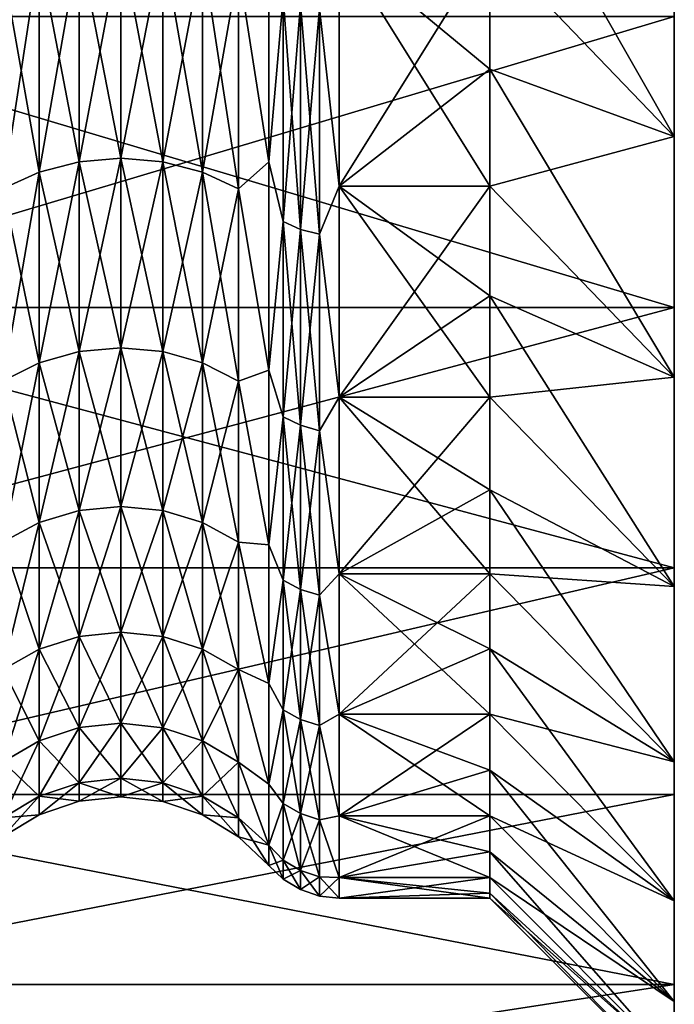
# Model space of a CAD drawing. Header units: metres. Extents: x -205 to 205, y -104 to 104.
# Tile 990 of 1056: x -36.85 to -33.3, y -15.88 to -10.54. Entities that reach past the tile are written whole.
import ezdxf

# ---------------------------------------------------------------- set-up
doc = ezdxf.new("R2010")
doc.units = ezdxf.units.M
doc.layers.add('solid_01_2-CONSUMER_EHM_BOX_SW0001', color=7, linetype='CONTINUOUS')

msp = doc.modelspace()

# ---------------------------------------------------------------- linework, layer by layer
at = {"layer": 'solid_01_2-CONSUMER_EHM_BOX_SW0001'}
for points in [[(-200.010849, -74.958488), (-200.010773, 75.041512), (-0.010778, 75.04142)], [(-0.010849, -74.95858), (-200.010849, -74.958488), (-0.010778, 75.04142)], [(-42.500065, -37.458561, 108.5), (42.499969, 37.541401, 108.5), (-42.500031, 37.541439, 108.5)], [(-42.500065, -37.458561, 108.5), (42.499935, -37.458599, 108.5), (42.499969, 37.541401, 108.5)], [(-40.598011, 19.039743, 63.099998), (39.498245, -18.956903, 63.099998), (-39.498363, -18.956865, 63.099998)], [(-40.598011, 19.039743, 63.099998), (40.597916, -18.956903, 63.099998), (39.498245, -18.956903, 63.099998)], [(-40.598011, 19.039743, 63.099998), (-39.498344, 19.039742, 63.099998), (40.597916, -18.956903, 63.099998)], [(40.597916, -18.956903, 63.099998), (-39.498344, 19.039742, 63.099998), (39.498264, 19.039705, 63.099998)], [(-31.800039, 18.541435, 6), (-40.000042, 18.541439, 6), (-40.000057, -18.458561, 6)], [(-31.800039, 18.541435, 6), (-40.000057, -18.458561, 6), (-31.800058, -18.458565, 6)], [(-33.300053, -8.133604, 38.659489), (-33.300053, -10.52811, 38.697697), (-33.300056, -12.105041, 37.374516)], [(-33.300053, -9.722149, 37.614681), (-33.300053, -8.133604, 38.659489), (-33.300056, -12.105041, 37.374516)], [(-34.300053, -9.425207, 36.58326), (-33.300053, -9.722149, 37.614681), (-33.300053, -11.178657, 36.392517)], [(-34.300053, -10.137505, 35.989632), (-34.300053, -9.425207, 36.58326), (-33.300053, -11.178657, 36.392517)], [(-34.300053, -10.137505, 13.010366), (-33.300053, -11.178657, 12.607483), (-33.300053, -9.722149, 11.38532)], [(-33.300053, -9.722149, 11.38532), (-33.300056, -12.10502, 11.625465), (-33.300053, -10.528095, 10.30229)], [(-33.300053, -9.722149, 11.38532), (-33.300053, -11.178657, 12.607483), (-33.300056, -12.10502, 11.625465)], [(-33.300053, -11.178657, 36.392517), (-33.300053, -9.722149, 37.614681), (-33.300056, -12.105041, 37.374516)], [(-35.661705, -10.263391, 13.57752), (-35.497807, -11.315404, 14.438718), (-35.497807, -10.019846, 13.14316)], [(-35.661705, -10.263391, 35.422478), (-35.497807, -10.019846, 35.856838), (-35.497807, -11.315404, 34.561283)], [(-35.419411, -10.421864, 13.409551), (-35.497807, -10.019846, 13.14316), (-35.497807, -11.315404, 14.438718)], [(-35.497807, -11.315404, 34.561283), (-35.497807, -10.019846, 35.856838), (-35.419411, -10.421864, 35.59045)], [(-36.526073, -10.131831, 35.283035), (-36.526073, -11.314878, 34.029079), (-36.742119, -10.181912, 35.336117)], [(-36.526073, -10.131831, 13.716966), (-36.742119, -10.181912, 13.663883), (-36.742119, -11.370782, 14.924011)], [(-36.526073, -11.314878, 14.970922), (-36.526073, -10.131831, 13.716966), (-36.742119, -11.370782, 14.924011)], [(-36.29937, -10.11494, 35.265129), (-36.29937, -11.296021, 34.013256), (-36.526073, -10.131831, 35.283035)], [(-36.29937, -10.11494, 13.73487), (-36.526073, -10.131831, 13.716966), (-36.526073, -11.314878, 14.970922)], [(-36.29937, -11.296021, 14.986743), (-36.29937, -10.11494, 13.73487), (-36.526073, -11.314878, 14.970922)], [(-36.29937, -11.296021, 34.013256), (-36.526073, -11.314878, 34.029079), (-36.526073, -10.131831, 35.283035)], [(-36.072697, -11.315104, 34.02927), (-36.29937, -11.296021, 34.013256), (-36.29937, -10.11494, 35.265129)], [(-36.072697, -10.132034, 35.283249), (-36.072697, -11.315104, 34.02927), (-36.29937, -10.11494, 35.265129)], [(-36.072697, -10.132034, 13.716751), (-36.29937, -10.11494, 13.73487), (-36.29937, -11.296021, 14.986743)], [(-36.072697, -11.315104, 14.970731), (-36.072697, -10.132034, 13.716751), (-36.29937, -11.296021, 14.986743)], [(-35.856747, -11.371224, 34.076359), (-36.072697, -11.315104, 34.02927), (-36.072697, -10.132034, 35.283249)], [(-35.856747, -10.182309, 35.336536), (-35.856747, -11.371224, 34.076359), (-36.072697, -10.132034, 35.283249)], [(-35.856747, -10.182309, 13.663464), (-36.072697, -10.132034, 13.716751), (-36.072697, -11.315104, 14.970731)], [(-35.223621, -10.484298, 35.656624), (-35.11578, -10.137497, 35.989639), (-35.115784, -11.448204, 34.678932)], [(-35.223621, -10.484298, 13.343374), (-35.115784, -11.448204, 14.321067), (-35.11578, -10.137497, 13.01036)], [(-35.115784, -11.448204, 34.678932), (-35.11578, -10.137497, 35.989639), (-34.300053, -11.448212, 34.678925)], [(-34.300053, -10.137505, 13.010366), (-35.11578, -10.137497, 13.01036), (-35.115784, -11.448204, 14.321067)], [(-34.300053, -10.812661, 13.645919), (-34.300053, -10.137505, 13.010366), (-35.115784, -11.448204, 14.321067)], [(-35.11578, -10.137497, 35.989639), (-34.300053, -10.137505, 35.989632), (-34.300053, -10.812661, 35.35408)], [(-35.11578, -10.137497, 35.989639), (-34.300053, -10.812661, 35.35408), (-34.300053, -11.448212, 34.678925)], [(-34.300053, -10.812661, 13.645919), (-33.300053, -11.178657, 12.607483), (-34.300053, -10.137505, 13.010366)], [(-34.300053, -10.812661, 35.35408), (-34.300053, -10.137505, 35.989632), (-33.300053, -11.178657, 36.392517)], [(-36.742119, -10.181912, 35.336117), (-36.742119, -11.370782, 34.075989), (-36.937313, -10.26282, 35.421875)], [(-36.742119, -10.181912, 13.663883), (-36.937313, -10.26282, 13.578126), (-36.937313, -11.461099, 14.848227)], [(-36.742119, -11.370782, 14.924011), (-36.742119, -10.181912, 13.663883), (-36.937313, -11.461099, 14.848227)], [(-36.526073, -11.314878, 34.029079), (-36.742119, -11.370782, 34.075989), (-36.742119, -10.181912, 35.336117)], [(-35.856747, -11.371224, 14.92364), (-35.856747, -10.182309, 13.663464), (-36.072697, -11.315104, 14.970731)], [(-35.661709, -11.461737, 34.152309), (-35.856747, -11.371224, 34.076359), (-35.856747, -10.182309, 35.336536)], [(-35.661705, -10.263391, 35.422478), (-35.661709, -11.461737, 34.152309), (-35.856747, -10.182309, 35.336536)], [(-35.661705, -10.263391, 13.57752), (-35.856747, -10.182309, 13.663464), (-35.856747, -11.371224, 14.92364)], [(-36.742119, -11.370782, 34.075989), (-36.937313, -11.461099, 34.151772), (-36.937313, -10.26282, 35.421875)], [(-35.661709, -11.461737, 14.847692), (-35.661705, -10.263391, 13.57752), (-35.856747, -11.371224, 14.92364)], [(-35.661709, -11.461737, 14.847692), (-35.497807, -11.315404, 14.438718), (-35.661705, -10.263391, 13.57752)], [(-35.661705, -10.263391, 35.422478), (-35.497807, -11.315404, 34.561283), (-35.661709, -11.461737, 34.152309)], [(-35.419411, -11.638637, 14.699255), (-35.419411, -10.421864, 13.409551), (-35.497807, -11.315404, 14.438718)], [(-35.497807, -11.315404, 34.561283), (-35.419411, -10.421864, 35.59045), (-35.419411, -11.638637, 34.300743)], [(-35.326485, -10.460419, 13.368685), (-35.419411, -10.421864, 13.409551), (-35.419411, -11.638637, 14.699255)], [(-35.326488, -11.681676, 34.336857), (-35.419411, -11.638637, 34.300743), (-35.419411, -10.421864, 35.59045)], [(-35.326485, -10.460419, 35.631317), (-35.326488, -11.681676, 34.336857), (-35.419411, -10.421864, 35.59045)], [(-35.326488, -11.681676, 14.663141), (-35.326485, -10.460419, 13.368685), (-35.419411, -11.638637, 14.699255)], [(-35.223621, -10.484298, 13.343374), (-35.326485, -10.460419, 13.368685), (-35.326488, -11.681676, 14.663141)], [(-35.223625, -11.708331, 34.359226), (-35.326488, -11.681676, 34.336857), (-35.326485, -10.460419, 35.631317)], [(-35.223621, -10.484298, 35.656624), (-35.223625, -11.708331, 34.359226), (-35.326485, -10.460419, 35.631317)], [(-35.223625, -11.708331, 14.640775), (-35.223621, -10.484298, 13.343374), (-35.326488, -11.681676, 14.663141)], [(-35.223621, -10.484298, 35.656624), (-35.115784, -11.448204, 34.678932), (-35.223625, -11.708331, 34.359226)], [(-35.223625, -11.708331, 14.640775), (-35.115784, -11.448204, 14.321067), (-35.223621, -10.484298, 13.343374)], [(-33.300053, -10.528095, 10.30229), (-33.300056, -12.10502, 11.625465), (-38.584904, -10.52827, 10.30242)], [(-33.300053, -10.52811, 38.697697), (-38.584904, -10.52827, 38.697582), (-38.584904, -12.10504, 37.374512)], [(-33.300056, -12.105041, 37.374516), (-33.300053, -10.52811, 38.697697), (-38.584904, -12.10504, 37.374512)], [(-33.300056, -12.10502, 11.625465), (-38.584904, -12.10504, 11.625486), (-38.584904, -10.52827, 10.30242)], [(-34.300053, -11.448212, 14.321075), (-34.300053, -10.812661, 13.645919), (-35.115784, -11.448204, 14.321067)], [(-34.300053, -11.448212, 14.321075), (-33.300053, -11.178657, 12.607483), (-34.300053, -10.812661, 13.645919)], [(-34.300053, -10.812661, 35.35408), (-33.300053, -11.178657, 36.392517), (-33.300056, -12.483429, 35.009529)], [(-34.300053, -11.448212, 34.678925), (-34.300053, -10.812661, 35.35408), (-33.300056, -12.483429, 35.009529)], [(-34.300053, -11.448212, 14.321075), (-33.300056, -12.483429, 13.99047), (-33.300053, -11.178657, 12.607483)], [(-33.300053, -11.178657, 12.607483), (-33.300056, -13.517571, 13.12268), (-33.300056, -12.10502, 11.625465)], [(-33.300053, -11.178657, 12.607483), (-33.300056, -12.483429, 13.99047), (-33.300056, -13.517571, 13.12268)], [(-33.300053, -11.178657, 36.392517), (-33.300056, -12.105041, 37.374516), (-33.300056, -13.51759, 35.8773)], [(-33.300056, -12.483429, 35.009529), (-33.300053, -11.178657, 36.392517), (-33.300056, -13.51759, 35.8773)], [(-36.526073, -11.314878, 34.029079), (-36.526073, -12.344349, 32.646259), (-36.742119, -11.370782, 34.075989)], [(-36.526073, -11.314878, 14.970922), (-36.742119, -11.370782, 14.924011), (-36.742119, -12.405321, 16.313639)], [(-36.526073, -12.344349, 16.353741), (-36.526073, -11.314878, 14.970922), (-36.742119, -12.405321, 16.313639)], [(-36.29937, -11.296021, 34.013256), (-36.29937, -12.323783, 32.632732), (-36.526073, -11.314878, 34.029079)], [(-36.29937, -11.296021, 14.986743), (-36.526073, -11.314878, 14.970922), (-36.526073, -12.344349, 16.353741)], [(-36.29937, -12.323783, 16.367268), (-36.29937, -11.296021, 14.986743), (-36.526073, -12.344349, 16.353741)], [(-36.29937, -12.323783, 32.632732), (-36.526073, -12.344349, 32.646259), (-36.526073, -11.314878, 34.029079)], [(-36.072697, -12.344596, 32.646423), (-36.29937, -12.323783, 32.632732), (-36.29937, -11.296021, 34.013256)], [(-36.072697, -11.315104, 34.02927), (-36.072697, -12.344596, 32.646423), (-36.29937, -11.296021, 34.013256)], [(-36.072697, -11.315104, 14.970731), (-36.29937, -11.296021, 14.986743), (-36.29937, -12.323783, 16.367268)], [(-36.072697, -12.344596, 16.353579), (-36.072697, -11.315104, 14.970731), (-36.29937, -12.323783, 16.367268)], [(-35.856747, -12.405804, 32.68668), (-36.072697, -12.344596, 32.646423), (-36.072697, -11.315104, 34.02927)], [(-35.856747, -11.371224, 34.076359), (-35.856747, -12.405804, 32.68668), (-36.072697, -11.315104, 34.02927)], [(-35.856747, -11.371224, 14.92364), (-36.072697, -11.315104, 14.970731), (-36.072697, -12.344596, 16.353579)], [(-35.661709, -11.461737, 14.847692), (-35.497807, -12.445353, 15.880992), (-35.497807, -11.315404, 14.438718)], [(-35.661709, -11.461737, 34.152309), (-35.497807, -11.315404, 34.561283), (-35.497807, -12.445353, 33.119007)], [(-35.419411, -11.638637, 14.699255), (-35.497807, -11.315404, 14.438718), (-35.497807, -12.445353, 15.880992)], [(-35.497807, -12.445353, 33.119007), (-35.497807, -11.315404, 34.561283), (-35.419411, -11.638637, 34.300743)], [(-36.742119, -11.370782, 34.075989), (-36.742119, -12.405321, 32.686363), (-36.937313, -11.461099, 34.151772)], [(-36.742119, -11.370782, 14.924011), (-36.937313, -11.461099, 14.848227), (-36.937313, -12.503825, 16.248852)], [(-36.742119, -12.405321, 16.313639), (-36.742119, -11.370782, 14.924011), (-36.937313, -12.503825, 16.248852)], [(-36.526073, -12.344349, 32.646259), (-36.742119, -12.405321, 32.686363), (-36.742119, -11.370782, 34.075989)], [(-35.856747, -12.405804, 16.313322), (-35.856747, -11.371224, 14.92364), (-36.072697, -12.344596, 16.353579)], [(-35.661709, -12.504521, 32.751606), (-35.856747, -12.405804, 32.68668), (-35.856747, -11.371224, 34.076359)], [(-35.661709, -11.461737, 34.152309), (-35.661709, -12.504521, 32.751606), (-35.856747, -11.371224, 34.076359)], [(-35.661709, -11.461737, 14.847692), (-35.856747, -11.371224, 14.92364), (-35.856747, -12.405804, 16.313322)], [(-36.742119, -12.405321, 32.686363), (-36.937313, -12.503825, 32.751148), (-36.937313, -11.461099, 34.151772)], [(-35.661709, -12.504521, 16.248394), (-35.661709, -11.461737, 14.847692), (-35.856747, -12.405804, 16.313322)], [(-35.661709, -12.504521, 16.248394), (-35.497807, -12.445353, 15.880992), (-35.661709, -11.461737, 14.847692)], [(-35.661709, -11.461737, 34.152309), (-35.497807, -12.445353, 33.119007), (-35.661709, -12.504521, 32.751606)], [(-35.223625, -11.708331, 34.359226), (-35.115784, -11.448204, 34.678932), (-35.115784, -12.591367, 33.219795)], [(-35.223625, -11.708331, 14.640775), (-35.115784, -12.591367, 15.780206), (-35.115784, -11.448204, 14.321067)], [(-35.115784, -11.448204, 34.678932), (-34.300053, -11.448212, 34.678925), (-34.300056, -12.041838, 33.966625)], [(-35.115784, -11.448204, 34.678932), (-34.300056, -12.041838, 33.966625), (-34.300056, -12.591373, 33.219784)], [(-35.115784, -12.591367, 33.219795), (-35.115784, -11.448204, 34.678932), (-34.300056, -12.591373, 33.219784)], [(-34.300053, -11.448212, 14.321075), (-35.115784, -11.448204, 14.321067), (-35.115784, -12.591367, 15.780206)], [(-34.300056, -12.041838, 15.033374), (-34.300053, -11.448212, 14.321075), (-35.115784, -12.591367, 15.780206)], [(-34.300056, -12.041838, 15.033374), (-33.300056, -12.483429, 13.99047), (-34.300053, -11.448212, 14.321075)], [(-34.300056, -12.041838, 33.966625), (-34.300053, -11.448212, 34.678925), (-33.300056, -12.483429, 35.009529)], [(-35.419411, -12.697457, 16.121498), (-35.419411, -11.638637, 14.699255), (-35.497807, -12.445353, 15.880992)], [(-35.497807, -12.445353, 33.119007), (-35.419411, -11.638637, 34.300743), (-35.419411, -12.697457, 32.878502)], [(-35.326488, -11.681676, 14.663141), (-35.419411, -11.638637, 14.699255), (-35.419411, -12.697457, 16.121498)], [(-35.326488, -12.744398, 32.909374), (-35.419411, -12.697457, 32.878502), (-35.419411, -11.638637, 34.300743)], [(-35.326488, -11.681676, 34.336857), (-35.326488, -12.744398, 32.909374), (-35.419411, -11.638637, 34.300743)], [(-35.326488, -12.744398, 16.090626), (-35.326488, -11.681676, 14.663141), (-35.419411, -12.697457, 16.121498)], [(-35.223625, -11.708331, 14.640775), (-35.326488, -11.681676, 14.663141), (-35.326488, -12.744398, 16.090626)], [(-35.223625, -12.77347, 32.928497), (-35.326488, -12.744398, 32.909374), (-35.326488, -11.681676, 34.336857)], [(-35.223625, -11.708331, 34.359226), (-35.223625, -12.77347, 32.928497), (-35.326488, -11.681676, 34.336857)], [(-35.223625, -12.77347, 16.071505), (-35.223625, -11.708331, 14.640775), (-35.326488, -12.744398, 16.090626)], [(-35.223625, -11.708331, 34.359226), (-35.115784, -12.591367, 33.219795), (-35.223625, -12.77347, 32.928497)], [(-35.223625, -12.77347, 16.071505), (-35.115784, -12.591367, 15.780206), (-35.223625, -11.708331, 14.640775)], [(-34.300056, -12.591373, 15.780215), (-34.300056, -12.041838, 15.033374), (-35.115784, -12.591367, 15.780206)], [(-34.300056, -12.591373, 15.780215), (-33.300056, -12.483429, 13.99047), (-34.300056, -12.041838, 15.033374)], [(-34.300056, -12.041838, 33.966625), (-33.300056, -12.483429, 35.009529), (-33.300056, -13.618822, 33.484421)], [(-34.300056, -12.591373, 33.219784), (-34.300056, -12.041838, 33.966625), (-33.300056, -13.618822, 33.484421)], [(-33.300056, -12.10502, 11.625465), (-33.300056, -13.517571, 13.12268), (-38.584904, -12.10504, 11.625486)], [(-33.300056, -12.105041, 37.374516), (-38.584904, -12.10504, 37.374512), (-38.584904, -13.51755, 35.877342)], [(-33.300056, -13.517571, 13.12268), (-38.584904, -13.51755, 13.12266), (-38.584904, -12.10504, 11.625486)], [(-33.300056, -13.51759, 35.8773), (-33.300056, -12.105041, 37.374516), (-38.584904, -13.51755, 35.877342)], [(-36.29937, -12.323783, 16.367268), (-36.526073, -12.344349, 16.353741), (-36.526077, -13.206324, 17.846725)], [(-36.29937, -13.184327, 17.857773), (-36.29937, -12.323783, 16.367268), (-36.526077, -13.206324, 17.846725)], [(-36.29937, -12.323783, 32.632732), (-36.29937, -13.184327, 31.142227), (-36.526073, -12.344349, 32.646259)], [(-36.072697, -13.206588, 31.153408), (-36.29937, -13.184327, 31.142227), (-36.29937, -12.323783, 32.632732)], [(-36.072697, -12.344596, 32.646423), (-36.072697, -13.206588, 31.153408), (-36.29937, -12.323783, 32.632732)], [(-36.072697, -12.344596, 16.353579), (-36.29937, -12.323783, 16.367268), (-36.29937, -13.184327, 17.857773)], [(-36.526073, -12.344349, 32.646259), (-36.526077, -13.206324, 31.153275), (-36.742119, -12.405321, 32.686363)], [(-36.526073, -12.344349, 16.353741), (-36.742119, -12.405321, 16.313639), (-36.742119, -13.271539, 17.813972)], [(-36.526077, -13.206324, 17.846725), (-36.526073, -12.344349, 16.353741), (-36.742119, -13.271539, 17.813972)], [(-36.29937, -13.184327, 31.142227), (-36.526077, -13.206324, 31.153275), (-36.526073, -12.344349, 32.646259)], [(-36.072697, -13.206588, 17.846592), (-36.072697, -12.344596, 16.353579), (-36.29937, -13.184327, 17.857773)], [(-35.856747, -13.272056, 31.186287), (-36.072697, -13.206588, 31.153408), (-36.072697, -12.344596, 32.646423)], [(-35.856747, -12.405804, 32.68668), (-35.856747, -13.272056, 31.186287), (-36.072697, -12.344596, 32.646423)], [(-35.856747, -12.405804, 16.313322), (-36.072697, -12.344596, 16.353579), (-36.072697, -13.206588, 17.846592)], [(-36.742119, -12.405321, 32.686363), (-36.742119, -13.271539, 31.186028), (-36.937313, -12.503825, 32.751148)], [(-36.742119, -12.405321, 16.313639), (-36.937313, -12.503825, 16.248852), (-36.937313, -13.376899, 17.761059)], [(-36.742119, -13.271539, 17.813972), (-36.742119, -12.405321, 16.313639), (-36.937313, -13.376899, 17.761059)], [(-36.526077, -13.206324, 31.153275), (-36.742119, -13.271539, 31.186028), (-36.742119, -12.405321, 32.686363)], [(-35.856747, -13.272056, 17.813713), (-35.856747, -12.405804, 16.313322), (-36.072697, -13.206588, 17.846592)], [(-35.661709, -13.377643, 31.239315), (-35.856747, -13.272056, 31.186287), (-35.856747, -12.405804, 32.68668)], [(-35.661709, -12.504521, 32.751606), (-35.661709, -13.377643, 31.239315), (-35.856747, -12.405804, 32.68668)], [(-35.661709, -12.504521, 16.248394), (-35.856747, -12.405804, 16.313322), (-35.856747, -13.272056, 17.813713)], [(-35.661709, -12.504521, 16.248394), (-35.497807, -13.393217, 17.44895), (-35.497807, -12.445353, 15.880992)], [(-35.661709, -12.504521, 32.751606), (-35.497807, -12.445353, 33.119007), (-35.497807, -13.393217, 31.55105)], [(-35.419411, -12.697457, 16.121498), (-35.497807, -12.445353, 15.880992), (-35.497807, -13.393217, 17.44895)], [(-35.497807, -13.393217, 31.55105), (-35.497807, -12.445353, 33.119007), (-35.419411, -12.697457, 32.878502)], [(-34.300056, -12.591373, 15.780215), (-33.300056, -13.618822, 15.515579), (-33.300056, -12.483429, 13.99047)], [(-33.300056, -12.483429, 13.99047), (-33.300056, -14.746721, 14.77373), (-33.300056, -13.517571, 13.12268)], [(-33.300056, -12.483429, 13.99047), (-33.300056, -13.618822, 15.515579), (-33.300056, -14.746721, 14.77373)], [(-33.300056, -12.483429, 35.009529), (-33.300056, -13.51759, 35.8773), (-33.300056, -14.746737, 34.226246)], [(-33.300056, -13.618822, 33.484421), (-33.300056, -12.483429, 35.009529), (-33.300056, -14.746737, 34.226246)], [(-36.742119, -13.271539, 31.186028), (-36.937313, -13.376899, 31.238941), (-36.937313, -12.503825, 32.751148)], [(-35.661709, -13.377643, 17.760685), (-35.661709, -12.504521, 16.248394), (-35.856747, -13.272056, 17.813713)], [(-35.661709, -13.377643, 17.760685), (-35.497807, -13.393217, 17.44895), (-35.661709, -12.504521, 16.248394)], [(-35.661709, -12.504521, 32.751606), (-35.497807, -13.393217, 31.55105), (-35.661709, -13.377643, 31.239315)], [(-35.223625, -12.77347, 32.928497), (-35.115784, -12.591367, 33.219795), (-35.115784, -13.550314, 31.633501)], [(-35.223625, -12.77347, 16.071505), (-35.115784, -13.550314, 17.366499), (-35.115784, -12.591367, 15.780206)], [(-35.115784, -12.591367, 33.219795), (-34.300056, -12.591373, 33.219784), (-34.300056, -13.094812, 32.441128)], [(-35.115784, -12.591367, 33.219795), (-34.300056, -13.094812, 32.441128), (-34.300056, -13.55032, 31.633492)], [(-35.115784, -13.550314, 31.633501), (-35.115784, -12.591367, 33.219795), (-34.300056, -13.55032, 31.633492)], [(-34.300056, -12.591373, 15.780215), (-35.115784, -12.591367, 15.780206), (-35.115784, -13.550314, 17.366499)], [(-34.300056, -13.094812, 16.558874), (-34.300056, -12.591373, 15.780215), (-35.115784, -13.550314, 17.366499)], [(-34.300056, -13.094812, 16.558874), (-33.300056, -13.618822, 15.515579), (-34.300056, -12.591373, 15.780215)], [(-34.300056, -13.094812, 32.441128), (-34.300056, -12.591373, 33.219784), (-33.300056, -13.618822, 33.484421)], [(-35.419415, -13.584006, 17.657045), (-35.419411, -12.697457, 16.121498), (-35.497807, -13.393217, 17.44895)], [(-35.497807, -13.393217, 31.55105), (-35.419411, -12.697457, 32.878502), (-35.419415, -13.584006, 31.342955)], [(-35.326488, -12.744398, 16.090626), (-35.419411, -12.697457, 16.121498), (-35.419415, -13.584006, 17.657045)], [(-35.326488, -13.634213, 31.36817), (-35.419415, -13.584006, 31.342955), (-35.419411, -12.697457, 32.878502)], [(-35.326488, -12.744398, 32.909374), (-35.326488, -13.634213, 31.36817), (-35.419411, -12.697457, 32.878502)], [(-35.326488, -13.634213, 17.63183), (-35.326488, -12.744398, 16.090626), (-35.419415, -13.584006, 17.657045)], [(-35.223625, -12.77347, 16.071505), (-35.326488, -12.744398, 16.090626), (-35.326488, -13.634213, 17.63183)], [(-35.223625, -13.665309, 31.383785), (-35.326488, -13.634213, 31.36817), (-35.326488, -12.744398, 32.909374)], [(-35.223625, -12.77347, 32.928497), (-35.223625, -13.665309, 31.383785), (-35.326488, -12.744398, 32.909374)], [(-35.223625, -13.665309, 17.616215), (-35.223625, -12.77347, 16.071505), (-35.326488, -13.634213, 17.63183)], [(-35.223625, -12.77347, 32.928497), (-35.115784, -13.550314, 31.633501), (-35.223625, -13.665309, 31.383785)], [(-35.223625, -13.665309, 17.616215), (-35.115784, -13.550314, 17.366499), (-35.223625, -12.77347, 16.071505)], [(-34.300056, -13.55032, 17.366508), (-34.300056, -13.094812, 16.558874), (-35.115784, -13.550314, 17.366499)], [(-34.300056, -13.55032, 17.366508), (-33.300056, -13.618822, 15.515579), (-34.300056, -13.094812, 16.558874)], [(-34.300056, -13.094812, 32.441128), (-33.300056, -13.618822, 33.484421), (-33.300056, -14.569483, 31.837816)], [(-34.300056, -13.55032, 31.633492), (-34.300056, -13.094812, 32.441128), (-33.300056, -14.569483, 31.837816)], [(-36.29937, -13.184327, 31.142227), (-36.29937, -13.866014, 29.561897), (-36.526077, -13.206324, 31.153275)], [(-36.29937, -13.184327, 17.857773), (-36.526077, -13.206324, 17.846725), (-36.526077, -13.889145, 19.429684)], [(-36.29937, -13.866014, 19.438103), (-36.29937, -13.184327, 17.857773), (-36.526077, -13.889145, 19.429684)], [(-36.072697, -13.889422, 29.570417), (-36.29937, -13.866014, 29.561897), (-36.29937, -13.184327, 31.142227)], [(-36.072697, -13.206588, 31.153408), (-36.072697, -13.889422, 29.570417), (-36.29937, -13.184327, 31.142227)], [(-36.072697, -13.206588, 17.846592), (-36.29937, -13.184327, 17.857773), (-36.29937, -13.866014, 19.438103)], [(-36.526077, -13.206324, 17.846725), (-36.742119, -13.271539, 17.813972), (-36.742123, -13.957722, 19.404722)], [(-36.526077, -13.889145, 19.429684), (-36.526077, -13.206324, 17.846725), (-36.742123, -13.957722, 19.404722)], [(-36.526077, -13.206324, 31.153275), (-36.526077, -13.889145, 29.570316), (-36.742119, -13.271539, 31.186028)], [(-36.29937, -13.866014, 29.561897), (-36.526077, -13.889145, 29.570316), (-36.526077, -13.206324, 31.153275)], [(-36.072697, -13.889422, 19.429583), (-36.072697, -13.206588, 17.846592), (-36.29937, -13.866014, 19.438103)], [(-35.856747, -13.958265, 29.595474), (-36.072697, -13.889422, 29.570417), (-36.072697, -13.206588, 31.153408)], [(-35.856747, -13.272056, 31.186287), (-35.856747, -13.958265, 29.595474), (-36.072697, -13.206588, 31.153408)], [(-35.856747, -13.272056, 17.813713), (-36.072697, -13.206588, 17.846592), (-36.072697, -13.889422, 19.429583)], [(-36.742119, -13.271539, 31.186028), (-36.742123, -13.957722, 29.595278), (-36.937313, -13.376899, 31.238941)], [(-36.742119, -13.271539, 17.813972), (-36.937313, -13.376899, 17.761059), (-36.937313, -14.068512, 19.364399)], [(-36.742123, -13.957722, 19.404722), (-36.742119, -13.271539, 17.813972), (-36.937313, -14.068512, 19.364399)], [(-36.526077, -13.889145, 29.570316), (-36.742123, -13.957722, 29.595278), (-36.742119, -13.271539, 31.186028)], [(-35.856747, -13.958265, 19.404526), (-35.856747, -13.272056, 17.813713), (-36.072697, -13.889422, 19.429583)], [(-35.661709, -14.069294, 29.635885), (-35.856747, -13.958265, 29.595474), (-35.856747, -13.272056, 31.186287)], [(-35.661709, -13.377643, 31.239315), (-35.661709, -14.069294, 29.635885), (-35.856747, -13.272056, 31.186287)], [(-35.661709, -13.377643, 17.760685), (-35.856747, -13.272056, 17.813713), (-35.856747, -13.958265, 19.404526)], [(-36.742123, -13.957722, 29.595278), (-36.937313, -14.068512, 29.635601), (-36.937313, -13.376899, 31.238941)], [(-35.661709, -14.069294, 19.364115), (-35.661709, -13.377643, 17.760685), (-35.856747, -13.958265, 19.404526)], [(-35.661709, -13.377643, 17.760685), (-35.497807, -14.145173, 19.119728), (-35.497807, -13.393217, 17.44895)], [(-35.661709, -14.069294, 19.364115), (-35.497807, -14.145173, 19.119728), (-35.661709, -13.377643, 17.760685)], [(-35.661709, -13.377643, 31.239315), (-35.497807, -13.393217, 31.55105), (-35.497807, -14.145173, 29.880272)], [(-35.661709, -13.377643, 31.239315), (-35.497807, -14.145173, 29.880272), (-35.661709, -14.069294, 29.635885)], [(-35.419415, -13.584006, 17.657045), (-35.497807, -13.393217, 17.44895), (-35.497807, -14.145173, 19.119728)], [(-35.497807, -14.145173, 29.880272), (-35.497807, -13.393217, 31.55105), (-35.419415, -13.584006, 31.342955)], [(-33.300056, -13.51759, 35.8773), (-38.584904, -13.51755, 35.877342), (-38.584904, -14.746696, 34.226311)], [(-33.300056, -13.517571, 13.12268), (-38.584904, -14.746696, 14.773691), (-38.584904, -13.51755, 13.12266)], [(-33.300056, -13.517571, 13.12268), (-33.300056, -14.746721, 14.77373), (-38.584904, -14.746696, 14.773691)], [(-33.300056, -14.746737, 34.226246), (-33.300056, -13.51759, 35.8773), (-38.584904, -14.746696, 34.226311)], [(-35.223625, -13.665309, 31.383785), (-35.115784, -13.550314, 31.633501), (-35.115784, -14.311064, 29.943186)], [(-35.223625, -13.665309, 17.616215), (-35.115784, -14.311064, 19.056814), (-35.115784, -13.550314, 17.366499)], [(-35.115784, -13.550314, 31.633501), (-34.300056, -13.55032, 31.633492), (-34.300056, -13.956231, 30.799828)], [(-35.115784, -13.550314, 31.633501), (-34.300056, -13.956231, 30.799828), (-34.300056, -14.311067, 29.943176)], [(-35.115784, -14.311064, 29.943186), (-35.115784, -13.550314, 31.633501), (-34.300056, -14.311067, 29.943176)], [(-34.300056, -13.55032, 17.366508), (-35.115784, -13.550314, 17.366499), (-35.115784, -14.311064, 19.056814)], [(-34.300056, -13.956231, 18.200172), (-34.300056, -13.55032, 17.366508), (-35.115784, -14.311064, 19.056814)], [(-34.300056, -13.55032, 17.366508), (-33.300056, -14.569483, 17.162184), (-33.300056, -13.618822, 15.515579)], [(-34.300056, -13.956231, 18.200172), (-33.300056, -14.569483, 17.162184), (-34.300056, -13.55032, 17.366508)], [(-34.300056, -13.956231, 30.799828), (-34.300056, -13.55032, 31.633492), (-33.300056, -14.569483, 31.837816)], [(-35.419415, -14.286294, 19.285133), (-35.419415, -13.584006, 17.657045), (-35.497807, -14.145173, 19.119728)], [(-35.497807, -14.145173, 29.880272), (-35.419415, -13.584006, 31.342955), (-35.419415, -14.286294, 29.714867)], [(-35.326488, -13.634213, 17.63183), (-35.419415, -13.584006, 17.657045), (-35.419415, -14.286294, 19.285133)], [(-35.326488, -14.339089, 29.734083), (-35.419415, -14.286294, 29.714867), (-35.419415, -13.584006, 31.342955)], [(-35.326488, -13.634213, 31.36817), (-35.326488, -14.339089, 29.734083), (-35.419415, -13.584006, 31.342955)], [(-35.326488, -14.339089, 19.265917), (-35.326488, -13.634213, 17.63183), (-35.419415, -14.286294, 19.285133)], [(-35.223625, -13.665309, 17.616215), (-35.326488, -13.634213, 17.63183), (-35.326488, -14.339089, 19.265917)], [(-35.223625, -14.371787, 29.745985), (-35.326488, -14.339089, 29.734083), (-35.326488, -13.634213, 31.36817)], [(-35.223625, -13.665309, 31.383785), (-35.223625, -14.371787, 29.745985), (-35.326488, -13.634213, 31.36817)], [(-35.223625, -14.371787, 19.254015), (-35.223625, -13.665309, 17.616215), (-35.326488, -14.339089, 19.265917)], [(-35.223625, -13.665309, 31.383785), (-35.115784, -14.311064, 29.943186), (-35.223625, -14.371787, 29.745985)], [(-35.223625, -14.371787, 19.254015), (-35.115784, -14.311064, 19.056814), (-35.223625, -13.665309, 17.616215)], [(-33.300056, -13.618822, 15.515579), (-33.300056, -15.77588, 16.556311), (-33.300056, -14.746721, 14.77373)], [(-33.300056, -13.618822, 15.515579), (-33.300056, -14.569483, 17.162184), (-33.300056, -15.77588, 16.556311)], [(-33.300056, -13.618822, 33.484421), (-33.300056, -14.746737, 34.226246), (-33.300056, -15.77589, 32.443668)], [(-33.300056, -14.569483, 31.837816), (-33.300056, -13.618822, 33.484421), (-33.300056, -15.77589, 32.443668)], [(-36.29937, -13.866014, 29.561897), (-36.29937, -14.359628, 27.913115), (-36.526077, -13.889145, 29.570316)], [(-36.29937, -13.866014, 19.438103), (-36.526077, -13.889145, 19.429684), (-36.526077, -14.383579, 21.081209)], [(-36.29937, -14.359628, 21.086885), (-36.29937, -13.866014, 19.438103), (-36.526077, -14.383579, 21.081209)], [(-36.072697, -14.383867, 27.918859), (-36.29937, -14.359628, 27.913115), (-36.29937, -13.866014, 29.561897)], [(-36.072697, -13.889422, 29.570417), (-36.072697, -14.383867, 27.918859), (-36.29937, -13.866014, 29.561897)], [(-36.072697, -13.889422, 19.429583), (-36.29937, -13.866014, 19.438103), (-36.29937, -14.359628, 21.086885)], [(-36.526077, -13.889145, 29.570316), (-36.526077, -14.383579, 27.918791), (-36.742123, -13.957722, 29.595278)], [(-36.526077, -13.889145, 19.429684), (-36.742123, -13.957722, 19.404722), (-36.742123, -14.45459, 21.064379)], [(-36.526077, -14.383579, 21.081209), (-36.526077, -13.889145, 19.429684), (-36.742123, -14.45459, 21.064379)], [(-36.29937, -14.359628, 27.913115), (-36.526077, -14.383579, 27.918791), (-36.526077, -13.889145, 29.570316)], [(-36.072697, -14.383867, 21.081141), (-36.072697, -13.889422, 19.429583), (-36.29937, -14.359628, 21.086885)], [(-35.856747, -14.455153, 27.935755), (-36.072697, -14.383867, 27.918859), (-36.072697, -13.889422, 29.570417)], [(-35.856747, -13.958265, 29.595474), (-35.856747, -14.455153, 27.935755), (-36.072697, -13.889422, 29.570417)], [(-35.856747, -13.958265, 19.404526), (-36.072697, -13.889422, 19.429583), (-36.072697, -14.383867, 21.081141)], [(-36.742123, -13.957722, 19.404722), (-36.937313, -14.068512, 19.364399), (-36.937317, -14.569312, 21.037189)], [(-36.742123, -14.45459, 21.064379), (-36.742123, -13.957722, 19.404722), (-36.937317, -14.569312, 21.037189)], [(-36.742123, -13.957722, 29.595278), (-36.742123, -14.45459, 27.935621), (-36.937313, -14.068512, 29.635601)], [(-36.526077, -14.383579, 27.918791), (-36.742123, -14.45459, 27.935621), (-36.742123, -13.957722, 29.595278)], [(-35.856747, -14.455153, 21.064245), (-35.856747, -13.958265, 19.404526), (-36.072697, -14.383867, 21.081141)], [(-35.661709, -14.570123, 27.963003), (-35.856747, -14.455153, 27.935755), (-35.856747, -13.958265, 29.595474)], [(-35.661709, -14.069294, 29.635885), (-35.661709, -14.570123, 27.963003), (-35.856747, -13.958265, 29.595474)], [(-35.661709, -14.069294, 19.364115), (-35.856747, -13.958265, 19.404526), (-35.856747, -14.455153, 21.064245)], [(-34.300056, -14.311067, 19.056824), (-34.300056, -13.956231, 18.200172), (-35.115784, -14.311064, 19.056814)], [(-34.300056, -14.311067, 19.056824), (-33.300056, -14.569483, 17.162184), (-34.300056, -13.956231, 18.200172)], [(-34.300056, -13.956231, 30.799828), (-33.300056, -14.569483, 31.837816), (-33.300056, -15.322556, 30.091984)], [(-34.300056, -14.311067, 29.943176), (-34.300056, -13.956231, 30.799828), (-33.300056, -15.322556, 30.091984)], [(-36.742123, -14.45459, 27.935621), (-36.937317, -14.569312, 27.962811), (-36.937313, -14.068512, 29.635601)], [(-35.661709, -14.570123, 21.036997), (-35.661709, -14.069294, 19.364115), (-35.856747, -14.455153, 21.064245)], [(-35.661709, -14.069294, 19.364115), (-35.497807, -14.690257, 20.868963), (-35.497807, -14.145173, 19.119728)], [(-35.661709, -14.570123, 21.036997), (-35.497807, -14.690257, 20.868963), (-35.661709, -14.069294, 19.364115)], [(-35.661709, -14.069294, 29.635885), (-35.497807, -14.145173, 29.880272), (-35.497807, -14.690257, 28.131037)], [(-35.661709, -14.069294, 29.635885), (-35.497807, -14.690257, 28.131037), (-35.661709, -14.570123, 27.963003)], [(-35.419415, -14.286294, 19.285133), (-35.497807, -14.145173, 19.119728), (-35.497807, -14.690257, 20.868963)], [(-35.497807, -14.690257, 28.131037), (-35.497807, -14.145173, 29.880272), (-35.419415, -14.286294, 29.714867)], [(-35.419415, -14.794825, 20.983742), (-35.419415, -14.286294, 19.285133), (-35.497807, -14.690257, 20.868963)], [(-35.497807, -14.690257, 28.131037), (-35.419415, -14.286294, 29.714867), (-35.419415, -14.794825, 28.016258)], [(-35.326488, -14.339089, 19.265917), (-35.419415, -14.286294, 19.285133), (-35.419415, -14.794825, 20.983742)], [(-35.326488, -14.849493, 28.029215), (-35.419415, -14.794825, 28.016258), (-35.419415, -14.286294, 29.714867)], [(-35.326488, -14.339089, 29.734083), (-35.326488, -14.849493, 28.029215), (-35.419415, -14.286294, 29.714867)], [(-36.29937, -14.359628, 27.913115), (-36.29937, -14.658491, 26.218176), (-36.526077, -14.383579, 27.918791)], [(-36.29937, -14.359628, 21.086885), (-36.526077, -14.383579, 21.081209), (-36.526077, -14.68294, 22.778967)], [(-36.29937, -14.658491, 22.781824), (-36.29937, -14.359628, 21.086885), (-36.526077, -14.68294, 22.778967)], [(-36.072697, -14.683233, 26.221067), (-36.29937, -14.658491, 26.218176), (-36.29937, -14.359628, 27.913115)], [(-36.072697, -14.383867, 27.918859), (-36.072697, -14.683233, 26.221067), (-36.29937, -14.359628, 27.913115)], [(-36.072697, -14.383867, 21.081141), (-36.29937, -14.359628, 21.086885), (-36.29937, -14.658491, 22.781824)], [(-35.326488, -14.849493, 20.970785), (-35.326488, -14.339089, 19.265917), (-35.419415, -14.794825, 20.983742)], [(-35.223625, -14.371787, 19.254015), (-35.326488, -14.339089, 19.265917), (-35.326488, -14.849493, 20.970785)], [(-35.223625, -14.883352, 28.037239), (-35.326488, -14.849493, 28.029215), (-35.326488, -14.339089, 29.734083)], [(-35.223625, -14.371787, 29.745985), (-35.223625, -14.883352, 28.037239), (-35.326488, -14.339089, 29.734083)], [(-35.223625, -14.371787, 29.745985), (-35.115784, -14.311064, 29.943186), (-35.115784, -14.862521, 28.173496)], [(-35.223625, -14.371787, 19.254015), (-35.115784, -14.862521, 20.826504), (-35.115784, -14.311064, 19.056814)], [(-35.115784, -14.311064, 29.943186), (-34.300056, -14.311067, 29.943176), (-34.300056, -14.613532, 29.066664)], [(-35.115784, -14.311064, 29.943186), (-34.300056, -14.613532, 29.066664), (-34.300056, -14.862523, 28.173489)], [(-35.115784, -14.862521, 28.173496), (-35.115784, -14.311064, 29.943186), (-34.300056, -14.862523, 28.173489)], [(-34.300056, -14.311067, 19.056824), (-35.115784, -14.311064, 19.056814), (-35.115784, -14.862521, 20.826504)], [(-34.300056, -14.613532, 19.933336), (-34.300056, -14.311067, 19.056824), (-35.115784, -14.862521, 20.826504)], [(-34.300056, -14.311067, 19.056824), (-33.300056, -15.322556, 18.908016), (-33.300056, -14.569483, 17.162184)], [(-34.300056, -14.613532, 19.933336), (-33.300056, -15.322556, 18.908016), (-34.300056, -14.311067, 19.056824)], [(-34.300056, -14.613532, 29.066664), (-34.300056, -14.311067, 29.943176), (-33.300056, -15.322556, 30.091984)], [(-36.526077, -14.383579, 27.918791), (-36.526077, -14.68294, 26.221033), (-36.742123, -14.45459, 27.935621)], [(-36.526077, -14.383579, 21.081209), (-36.742123, -14.45459, 21.064379), (-36.742123, -14.755424, 22.770494)], [(-36.526077, -14.68294, 22.778967), (-36.526077, -14.383579, 21.081209), (-36.742123, -14.755424, 22.770494)], [(-36.29937, -14.658491, 26.218176), (-36.526077, -14.68294, 26.221033), (-36.526077, -14.383579, 27.918791)], [(-36.072697, -14.683233, 22.778933), (-36.072697, -14.383867, 21.081141), (-36.29937, -14.658491, 22.781824)], [(-35.85675, -14.755999, 26.229572), (-36.072697, -14.683233, 26.221067), (-36.072697, -14.383867, 27.918859)], [(-35.856747, -14.455153, 27.935755), (-35.85675, -14.755999, 26.229572), (-36.072697, -14.383867, 27.918859)], [(-35.856747, -14.455153, 21.064245), (-36.072697, -14.383867, 21.081141), (-36.072697, -14.683233, 22.778933)], [(-35.223625, -14.883352, 20.962761), (-35.223625, -14.371787, 19.254015), (-35.326488, -14.849493, 20.970785)], [(-35.223625, -14.371787, 29.745985), (-35.115784, -14.862521, 28.173496), (-35.223625, -14.883352, 28.037239)], [(-35.223625, -14.883352, 20.962761), (-35.115784, -14.862521, 20.826504), (-35.223625, -14.371787, 19.254015)], [(-36.742123, -14.45459, 27.935621), (-36.742123, -14.755424, 26.229506), (-36.937317, -14.569312, 27.962811)], [(-36.742123, -14.45459, 21.064379), (-36.937317, -14.569312, 21.037189), (-36.937317, -14.872528, 22.756807)], [(-36.742123, -14.755424, 22.770494), (-36.742123, -14.45459, 21.064379), (-36.937317, -14.872528, 22.756807)], [(-36.526077, -14.68294, 26.221033), (-36.742123, -14.755424, 26.229506), (-36.742123, -14.45459, 27.935621)], [(-35.85675, -14.755999, 22.770428), (-35.856747, -14.455153, 21.064245), (-36.072697, -14.683233, 22.778933)], [(-35.661709, -14.873355, 26.24329), (-35.85675, -14.755999, 26.229572), (-35.856747, -14.455153, 27.935755)], [(-35.661709, -14.570123, 21.036997), (-35.856747, -14.455153, 21.064245), (-35.85675, -14.755999, 22.770428)], [(-35.661709, -14.570123, 27.963003), (-35.661709, -14.873355, 26.24329), (-35.856747, -14.455153, 27.935755)], [(-36.742123, -14.755424, 26.229506), (-36.937317, -14.872528, 26.243193), (-36.937317, -14.569312, 27.962811)], [(-35.661709, -14.873355, 22.75671), (-35.661709, -14.570123, 21.036997), (-35.85675, -14.755999, 22.770428)], [(-35.661709, -14.570123, 21.036997), (-35.497807, -15.020519, 22.671148), (-35.497807, -14.690257, 20.868963)], [(-35.661709, -14.873355, 22.75671), (-35.497807, -15.020519, 22.671148), (-35.661709, -14.570123, 21.036997)], [(-35.661709, -14.570123, 27.963003), (-35.497807, -14.690257, 28.131037), (-35.497807, -15.020519, 26.328852)], [(-35.661709, -14.570123, 27.963003), (-35.497807, -15.020519, 26.328852), (-35.661709, -14.873355, 26.24329)], [(-33.300056, -14.569483, 17.162184), (-33.300056, -16.59112, 18.446251), (-33.300056, -15.77588, 16.556311)], [(-33.300056, -14.569483, 17.162184), (-33.300056, -15.322556, 18.908016), (-33.300056, -16.59112, 18.446251)], [(-33.300056, -14.569483, 31.837816), (-33.300056, -15.77589, 32.443668), (-33.300056, -16.591125, 30.553734)], [(-33.300056, -15.322556, 30.091984), (-33.300056, -14.569483, 31.837816), (-33.300056, -16.591125, 30.553734)], [(-34.300056, -14.862523, 20.826511), (-34.300056, -14.613532, 19.933336), (-35.115784, -14.862521, 20.826504)], [(-34.300056, -14.862523, 20.826511), (-33.300056, -15.322556, 18.908016), (-34.300056, -14.613532, 19.933336)], [(-34.300056, -14.613532, 29.066664), (-33.300056, -15.322556, 30.091984), (-33.300056, -15.867857, 28.270535)], [(-34.300056, -14.862523, 28.173489), (-34.300056, -14.613532, 29.066664), (-33.300056, -15.867857, 28.270535)], [(-36.29937, -14.658491, 22.781824), (-36.526077, -14.783178, 24.5), (-36.29937, -14.758564, 24.5)], [(-36.29937, -14.658491, 22.781824), (-36.526077, -14.68294, 22.778967), (-36.526077, -14.783178, 24.5)], [(-36.29937, -14.658491, 26.218176), (-36.29937, -14.758564, 24.5), (-36.526077, -14.68294, 26.221033)], [(-36.072697, -14.783474, 24.5), (-36.29937, -14.758564, 24.5), (-36.29937, -14.658491, 26.218176)], [(-36.072697, -14.683233, 22.778933), (-36.29937, -14.658491, 22.781824), (-36.29937, -14.758564, 24.5)], [(-36.072697, -14.683233, 26.221067), (-36.072697, -14.783474, 24.5), (-36.29937, -14.658491, 26.218176)], [(-36.526077, -14.68294, 22.778967), (-36.742123, -14.856156, 24.5), (-36.526077, -14.783178, 24.5)], [(-36.526077, -14.68294, 22.778967), (-36.742123, -14.755424, 22.770494), (-36.742123, -14.856156, 24.5)], [(-36.526077, -14.68294, 26.221033), (-36.526077, -14.783178, 24.5), (-36.742123, -14.755424, 26.229506)], [(-36.29937, -14.758564, 24.5), (-36.526077, -14.783178, 24.5), (-36.526077, -14.68294, 26.221033)], [(-36.072697, -14.683233, 22.778933), (-36.29937, -14.758564, 24.5), (-36.072697, -14.783474, 24.5)], [(-35.85675, -14.856734, 24.5), (-36.072697, -14.783474, 24.5), (-36.072697, -14.683233, 26.221067)], [(-35.85675, -14.755999, 22.770428), (-36.072697, -14.683233, 22.778933), (-36.072697, -14.783474, 24.5)], [(-35.85675, -14.755999, 26.229572), (-35.85675, -14.856734, 24.5), (-36.072697, -14.683233, 26.221067)], [(-35.419415, -14.794825, 20.983742), (-35.497807, -14.690257, 20.868963), (-35.497807, -15.020519, 22.671148)], [(-35.497807, -15.020519, 26.328852), (-35.497807, -14.690257, 28.131037), (-35.419415, -14.794825, 28.016258)], [(-33.300056, -14.746737, 34.226246), (-38.584904, -14.746696, 34.226311), (-38.584908, -15.77586, 32.443745)], [(-33.300056, -15.77588, 16.556311), (-38.584908, -15.77586, 16.556255), (-38.584904, -14.746696, 14.773691)], [(-33.300056, -15.77589, 32.443668), (-33.300056, -14.746737, 34.226246), (-38.584908, -15.77586, 32.443745)], [(-33.300056, -14.746721, 14.77373), (-33.300056, -15.77588, 16.556311), (-38.584904, -14.746696, 14.773691)], [(-36.742123, -14.755424, 22.770494), (-36.937317, -14.974057, 24.5), (-36.742123, -14.856156, 24.5)], [(-36.742123, -14.755424, 22.770494), (-36.937317, -14.872528, 22.756807), (-36.937317, -14.974057, 24.5)], [(-36.742123, -14.755424, 26.229506), (-36.742123, -14.856156, 24.5), (-36.937317, -14.872528, 26.243193)], [(-36.526077, -14.783178, 24.5), (-36.742123, -14.856156, 24.5), (-36.742123, -14.755424, 26.229506)], [(-35.85675, -14.755999, 22.770428), (-36.072697, -14.783474, 24.5), (-35.85675, -14.856734, 24.5)], [(-35.661709, -14.97489, 24.5), (-35.85675, -14.856734, 24.5), (-35.85675, -14.755999, 26.229572)], [(-35.661709, -14.873355, 22.75671), (-35.85675, -14.755999, 22.770428), (-35.85675, -14.856734, 24.5)], [(-35.661709, -14.873355, 26.24329), (-35.661709, -14.97489, 24.5), (-35.85675, -14.755999, 26.229572)], [(-35.419415, -15.102719, 22.729902), (-35.419415, -14.794825, 20.983742), (-35.497807, -15.020519, 22.671148)], [(-35.497807, -15.020519, 26.328852), (-35.419415, -14.794825, 28.016258), (-35.419415, -15.102719, 26.270098)], [(-35.326488, -14.849493, 20.970785), (-35.419415, -14.794825, 20.983742), (-35.419415, -15.102719, 22.729902)], [(-35.326488, -15.158523, 26.276621), (-35.419415, -15.102719, 26.270098), (-35.419415, -14.794825, 28.016258)], [(-35.326488, -14.849493, 28.029215), (-35.326488, -15.158523, 26.276621), (-35.419415, -14.794825, 28.016258)], [(-36.742123, -14.856156, 24.5), (-36.937317, -14.974057, 24.5), (-36.937317, -14.872528, 26.243193)], [(-35.661709, -14.873355, 22.75671), (-35.85675, -14.856734, 24.5), (-35.661709, -14.97489, 24.5)], [(-35.661709, -14.873355, 26.24329), (-35.497807, -15.020519, 26.328852), (-35.497807, -15.131145, 24.5)], [(-35.661709, -14.873355, 26.24329), (-35.497807, -15.131145, 24.5), (-35.661709, -14.97489, 24.5)], [(-35.661709, -14.873355, 22.75671), (-35.661709, -14.97489, 24.5), (-35.497807, -15.020519, 22.671148)], [(-35.326488, -15.158523, 22.723379), (-35.326488, -14.849493, 20.970785), (-35.419415, -15.102719, 22.729902)], [(-35.223625, -14.883352, 20.962761), (-35.326488, -14.849493, 20.970785), (-35.326488, -15.158523, 22.723379)], [(-35.223625, -15.193084, 26.280661), (-35.326488, -15.158523, 26.276621), (-35.326488, -14.849493, 28.029215)], [(-35.223625, -14.883352, 28.037239), (-35.223625, -15.193084, 26.280661), (-35.326488, -14.849493, 28.029215)], [(-35.223625, -15.193084, 22.719339), (-35.223625, -14.883352, 20.962761), (-35.326488, -15.158523, 22.723379)], [(-35.223625, -14.883352, 28.037239), (-35.115784, -14.862521, 28.173496), (-35.115784, -15.196646, 26.350239)], [(-35.223625, -14.883352, 20.962761), (-35.115784, -15.196646, 22.649761), (-35.115784, -14.862521, 20.826504)], [(-35.223625, -14.883352, 28.037239), (-35.115784, -15.196646, 26.350239), (-35.223625, -15.193084, 26.280661)], [(-35.223625, -15.193084, 22.719339), (-35.115784, -15.196646, 22.649761), (-35.223625, -14.883352, 20.962761)], [(-35.115784, -14.862521, 28.173496), (-34.300056, -14.862523, 28.173489), (-34.300056, -15.057131, 27.266909)], [(-35.115784, -14.862521, 28.173496), (-34.300056, -15.057131, 27.266909), (-34.300056, -15.196646, 26.350235)], [(-35.115784, -15.196646, 26.350239), (-35.115784, -14.862521, 28.173496), (-34.300056, -15.196646, 26.350235)], [(-34.300056, -14.862523, 20.826511), (-35.115784, -14.862521, 20.826504), (-35.115784, -15.196646, 22.649761)], [(-34.300056, -15.057131, 21.733091), (-34.300056, -14.862523, 20.826511), (-35.115784, -15.196646, 22.649761)], [(-34.300056, -14.862523, 20.826511), (-33.300056, -15.867857, 20.729465), (-33.300056, -15.322556, 18.908016)], [(-34.300056, -15.057131, 21.733091), (-33.300056, -15.867857, 20.729465), (-34.300056, -14.862523, 20.826511)], [(-34.300056, -15.057131, 27.266909), (-34.300056, -14.862523, 28.173489), (-33.300056, -15.867857, 28.270535)], [(-35.661709, -14.97489, 24.5), (-35.497807, -15.131145, 24.5), (-35.497807, -15.020519, 22.671148)], [(-35.419415, -15.102719, 22.729902), (-35.497807, -15.020519, 22.671148), (-35.497807, -15.131145, 24.5)], [(-35.497807, -15.020519, 26.328852), (-35.419415, -15.205816, 24.5), (-35.497807, -15.131145, 24.5)], [(-35.497807, -15.020519, 26.328852), (-35.419415, -15.102719, 26.270098), (-35.419415, -15.205816, 24.5)], [(-35.419415, -15.205816, 24.5), (-35.419415, -15.102719, 22.729902), (-35.497807, -15.131145, 24.5)], [(-35.326488, -15.158523, 22.723379), (-35.419415, -15.102719, 22.729902), (-35.419415, -15.205816, 24.5)], [(-35.419415, -15.102719, 26.270098), (-35.326488, -15.261999, 24.5), (-35.419415, -15.205816, 24.5)], [(-35.326488, -15.158523, 26.276621), (-35.326488, -15.261999, 24.5), (-35.419415, -15.102719, 26.270098)], [(-34.300056, -15.196646, 22.649765), (-34.300056, -15.057131, 21.733091), (-35.115784, -15.196646, 22.649761)], [(-34.300056, -15.196646, 22.649765), (-33.300056, -15.867857, 20.729465), (-34.300056, -15.057131, 21.733091)], [(-34.300056, -15.057131, 27.266909), (-33.300056, -15.867857, 28.270535), (-33.300056, -16.198015, 26.398098)], [(-34.300056, -15.196646, 26.350235), (-34.300056, -15.057131, 27.266909), (-33.300056, -16.198015, 26.398098)], [(-35.326488, -15.158523, 22.723379), (-35.419415, -15.205816, 24.5), (-35.326488, -15.261999, 24.5)], [(-35.223625, -15.193084, 22.719339), (-35.326488, -15.158523, 22.723379), (-35.326488, -15.261999, 24.5)], [(-35.326488, -15.158523, 26.276621), (-35.223625, -15.296796, 24.5), (-35.326488, -15.261999, 24.5)], [(-35.223625, -15.193084, 26.280661), (-35.223625, -15.296796, 24.5), (-35.326488, -15.158523, 26.276621)], [(-35.223625, -15.193084, 22.719339), (-35.326488, -15.261999, 24.5), (-35.223625, -15.296796, 24.5)], [(-35.223625, -15.193084, 26.280661), (-35.115784, -15.196646, 26.350239), (-35.115784, -15.308564, 24.5)], [(-35.223625, -15.193084, 26.280661), (-35.115784, -15.308564, 24.5), (-35.223625, -15.296796, 24.5)], [(-35.223625, -15.193084, 22.719339), (-35.223625, -15.296796, 24.5), (-35.115784, -15.196646, 22.649761)], [(-35.223625, -15.296796, 24.5), (-35.115784, -15.308564, 24.5), (-35.115784, -15.196646, 22.649761)], [(-35.115784, -15.196646, 26.350239), (-34.300056, -15.196646, 26.350235), (-34.300056, -15.28056, 25.426807)], [(-35.115784, -15.196646, 26.350239), (-34.300056, -15.28056, 25.426807), (-34.300056, -15.308564, 24.5)], [(-35.115784, -15.308564, 24.5), (-35.115784, -15.196646, 26.350239), (-34.300056, -15.308564, 24.5)], [(-34.300056, -15.196646, 22.649765), (-35.115784, -15.196646, 22.649761), (-35.115784, -15.308564, 24.5)], [(-34.300056, -15.28056, 23.573193), (-34.300056, -15.196646, 22.649765), (-35.115784, -15.308564, 24.5)], [(-34.300056, -15.196646, 22.649765), (-33.300056, -16.198015, 22.601902), (-33.300056, -15.867857, 20.729465)], [(-34.300056, -15.28056, 23.573193), (-33.300056, -16.198015, 22.601902), (-34.300056, -15.196646, 22.649765)], [(-34.300056, -15.28056, 25.426807), (-34.300056, -15.196646, 26.350235), (-33.300056, -16.198015, 26.398098)], [(-34.300056, -15.28056, 23.573193), (-35.115784, -15.308564, 24.5), (-34.300056, -15.308564, 24.5)], [(-34.300056, -15.28056, 25.426807), (-33.300056, -16.198015, 26.398098), (-33.300056, -16.308565, 24.5)], [(-34.300056, -15.308564, 24.5), (-34.300056, -15.28056, 25.426807), (-33.300056, -16.308565, 24.5)], [(-34.300056, -15.28056, 23.573193), (-34.300056, -15.308564, 24.5), (-33.300056, -16.198015, 22.601902)], [(-34.300056, -15.308564, 24.5), (-33.300056, -16.308565, 24.5), (-33.300056, -16.198015, 22.601902)], [(-33.300056, -15.322556, 18.908016), (-33.300056, -17.181444, 20.418034), (-33.300056, -16.59112, 18.446251)], [(-33.300056, -15.322556, 18.908016), (-33.300056, -15.867857, 20.729465), (-33.300056, -17.181444, 20.418034)], [(-33.300056, -15.322556, 30.091984), (-33.300056, -16.591125, 30.553734), (-33.300056, -17.181448, 28.581953)], [(-33.300056, -15.867857, 28.270535), (-33.300056, -15.322556, 30.091984), (-33.300056, -17.181448, 28.581953)], [(-33.300056, -15.77589, 32.443668), (-38.584908, -15.77586, 32.443745), (-38.584908, -16.591122, 30.553757)], [(-33.300056, -16.59112, 18.446251), (-38.584908, -16.591122, 18.446243), (-38.584908, -15.77586, 16.556255)], [(-33.300056, -15.77588, 16.556311), (-33.300056, -16.59112, 18.446251), (-38.584908, -15.77586, 16.556255)], [(-33.300056, -16.591125, 30.553734), (-33.300056, -15.77589, 32.443668), (-38.584908, -16.591122, 30.553757)], [(-33.300056, -15.867857, 20.729465), (-33.300056, -17.53887, 22.445021), (-33.300056, -17.181444, 20.418034)], [(-33.300056, -15.867857, 20.729465), (-33.300056, -16.198015, 22.601902), (-33.300056, -17.53887, 22.445021)], [(-33.300056, -15.867857, 28.270535), (-33.300056, -17.181448, 28.581953), (-33.300056, -17.53887, 26.55497)], [(-33.300056, -16.198015, 26.398098), (-33.300056, -15.867857, 28.270535), (-33.300056, -17.53887, 26.55497)]]:
    msp.add_3dface(points, dxfattribs=at)

doc.saveas('drawing.dxf')
